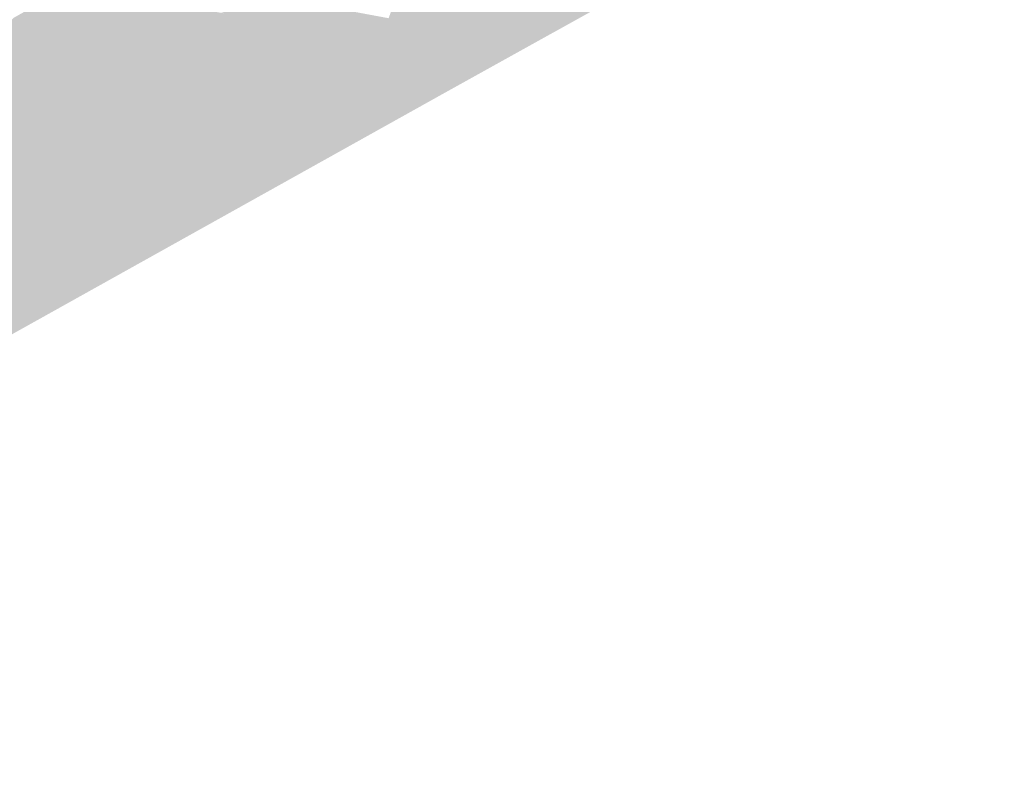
# Model space of a CAD drawing. Header units: metres. Extents: x 164696 to 183842, y 382615 to 387356.
# Tile 333 of 656: x 182624.67 to 182627.65, y 386591.02 to 386593.34. Entities that reach past the tile are written whole.
import ezdxf

# ---------------------------------------------------------------- set-up
doc = ezdxf.new("R2010")
doc.units = ezdxf.units.M
doc.layers.add('C3D-SURFACE_TINSURFACE', color=7, linetype='Continuous')

msp = doc.modelspace()

# ---------------------------------------------------------------- linework, layer by layer
at = {"layer": 'C3D-SURFACE_TINSURFACE', "color": 1, "linetype": 'Continuous', "lineweight": -3, "true_color": 0xe60000}
for points in [[(182626.835, 386593.6036), (182627.6482, 386594.1472), (182625.9391, 386593.1062)], [(182625.9391, 386593.1062), (182627.6482, 386594.1472), (182626.3798, 386594.1188)], [(182626.0515, 386594.0764), (182625.8176, 386593.293), (182626.3798, 386594.1188)], [(182626.3798, 386594.1188), (182625.8176, 386593.293), (182625.8377, 386593.2626)], [(182626.3798, 386594.1188), (182625.8377, 386593.2626), (182625.8579, 386593.2322)], [(182625.8781, 386593.2019), (182626.3798, 386594.1188), (182625.8579, 386593.2322)], [(182625.8983, 386593.1715), (182626.3798, 386594.1188), (182625.8781, 386593.2019)], [(182625.9391, 386593.1062), (182626.3798, 386594.1188), (182625.8983, 386593.1715)], [(182626.0515, 386594.0764), (182625.7848, 386593.3406), (182625.8176, 386593.293)], [(182625.232, 386593.443), (182625.2039, 386593.4352), (182625.8176, 386593.293)], [(182625.2102, 386593.4257), (182625.8176, 386593.293), (182625.2039, 386593.4352)], [(182625.232, 386593.443), (182625.8176, 386593.293), (182625.7848, 386593.3406)], [(182625.2102, 386593.4257), (182625.1697, 386593.402), (182625.8377, 386593.2626)], [(182625.2202, 386593.3821), (182625.8377, 386593.2626), (182625.1697, 386593.402)], [(182625.2102, 386593.4257), (182625.8377, 386593.2626), (182625.8176, 386593.293)], [(182625.2202, 386593.3821), (182625.8579, 386593.2322), (182625.8377, 386593.2626)], [(182625.2877, 386593.3555), (182625.8579, 386593.2322), (182625.2202, 386593.3821)], [(182625.2877, 386593.3555), (182625.5032, 386593.282), (182625.8781, 386593.2019)], [(182625.2877, 386593.3555), (182625.8781, 386593.2019), (182625.8579, 386593.2322)], [(182625.5952, 386593.2435), (182625.8781, 386593.2019), (182625.5032, 386593.282)], [(182625.5952, 386593.2435), (182625.8983, 386593.1715), (182625.8781, 386593.2019)], [(182625.8582, 386593.1294), (182625.8983, 386593.1715), (182625.5952, 386593.2435)], [(182625.8582, 386593.1294), (182625.9391, 386593.1062), (182625.8983, 386593.1715)], [(182625.8401, 386593.1306), (182625.8524, 386593.1261), (182625.9391, 386593.1062)], [(182625.8401, 386593.1306), (182625.9391, 386593.1062), (182625.8582, 386593.1294)], [(182625.9391, 386593.1062), (182623.857, 386592.059), (182622.2045, 386591.0235)], [(182625.9391, 386593.1062), (182624.3479, 386593.0156), (182623.857, 386592.059)], [(182625.8617, 386593.1227), (182624.4067, 386593.0747), (182624.3479, 386593.0156)], [(182625.8617, 386593.1227), (182624.3479, 386593.0156), (182625.9391, 386593.1062)], [(182625.8524, 386593.1261), (182625.8617, 386593.1227), (182625.9391, 386593.1062)]]:
    msp.add_solid(points, dxfattribs=at)
at = {"layer": 'C3D-SURFACE_TINSURFACE', "color": 11, "linetype": 'Continuous', "lineweight": -3, "true_color": 0xff8585}
for points in [[(182624.807, 386593.4307), (182624.7516, 386593.3986), (182625.8401, 386593.1306)], [(182624.807, 386593.4307), (182625.8401, 386593.1306), (182625.8582, 386593.1294)], [(182624.807, 386593.4307), (182625.5032, 386593.282), (182625.2877, 386593.3555)], [(182624.807, 386593.4307), (182625.5952, 386593.2435), (182625.5032, 386593.282)], [(182624.807, 386593.4307), (182625.8582, 386593.1294), (182625.5952, 386593.2435)], [(182624.7261, 386593.3844), (182625.8401, 386593.1306), (182624.7516, 386593.3986)], [(182624.6751, 386593.3559), (182624.4067, 386593.0747), (182624.7006, 386593.3701)], [(182624.7006, 386593.3701), (182624.4067, 386593.0747), (182625.8617, 386593.1227)], [(182624.7006, 386593.3701), (182625.8524, 386593.1261), (182624.7261, 386593.3844)], [(182624.7006, 386593.3701), (182625.8617, 386593.1227), (182625.8524, 386593.1261)], [(182624.7261, 386593.3844), (182625.8524, 386593.1261), (182625.8401, 386593.1306)], [(182624.6751, 386593.3559), (182624.6497, 386593.3416), (182624.3982, 386593.0699)], [(182624.6751, 386593.3559), (182624.3982, 386593.0699), (182624.4025, 386593.0723)], [(182624.6751, 386593.3559), (182624.4025, 386593.0723), (182624.4067, 386593.0747)]]:
    msp.add_solid(points, dxfattribs=at)

doc.saveas('drawing.dxf')
